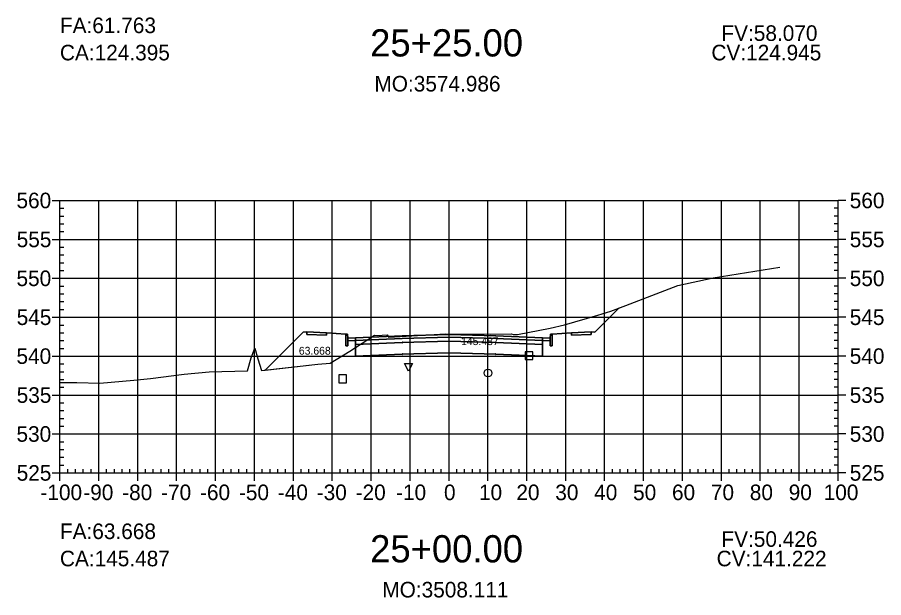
# Model space of a CAD drawing. Extents: x 704834 to 709892, y 372981 to 377533.
# Drawn here: x 706025.9 to 706248.6, y 373230.8 to 373379.9 of the extents above; entities that cross this region are included whole.
import ezdxf

# ---------------------------------------------------------------- set-up
doc = ezdxf.new("R2010")
doc.units = 0
for name, color, linetype in [('1', 7, 'Continuous'), ('10', 7, 'Continuous'), ('13', 7, 'Continuous'), ('14', 7, 'Continuous'), ('4', 7, 'Continuous'), ('57', 7, 'Continuous'), ('59', 7, 'Continuous'), ('Default_Xsect', 7, 'Continuous'), ('Existing', 7, 'Continuous')]:
    doc.layers.add(name, color=color, linetype=linetype)

msp = doc.modelspace()

# ---------------------------------------------------------------- linework, layer by layer
for points in [[(706174.37, 373299), (706180.55, 373305.18)], [(706099.37, 373299), (706089.6, 373289.23)], [(706100.37, 373299.04), (706099.37, 373299)], [(706110.37, 373298.44), (706105.37, 373298.84)], [(706163.37, 373298.44), (706168.37, 373298.84)], [(706173.37, 373299.04), (706174.37, 373299)]]:
    msp.add_lwpolyline(points)
for points in [[(706105.37, 373298.84), (706100.37, 373299.04), (706100.37, 373298.37), (706105.37, 373298.17)], [(706168.37, 373298.17), (706173.37, 373298.37), (706173.37, 373299.04), (706168.37, 373298.84)], [(706110.87, 373297.44), (706110.79, 373298.44), (706110.37, 373298.44), (706110.37, 373295.44), (706110.87, 373295.44)], [(706112.87, 373297.52), (706110.87, 373297.44), (706110.87, 373296.77), (706112.87, 373296.85)], [(706136.87, 373297.69), (706148.87, 373297.33), (706160.87, 373296.85), (706160.87, 373297.52), (706148.87, 373298), (706136.87, 373298.36), (706124.87, 373298), (706112.87, 373297.52), (706112.87, 373296.85), (706124.87, 373297.33)], [(706136.87, 373296.69), (706148.87, 373296.33), (706160.87, 373295.85), (706160.87, 373296.85), (706148.87, 373297.33), (706136.87, 373297.69), (706124.87, 373297.33), (706112.87, 373296.85), (706112.87, 373295.85), (706124.87, 373296.33)], [(706136.87, 373293.69), (706148.87, 373293.33), (706160.87, 373292.85), (706160.87, 373295.85), (706148.87, 373296.33), (706136.87, 373296.69), (706124.87, 373296.33), (706112.87, 373295.85), (706112.87, 373292.85), (706124.87, 373293.33)], [(706136.82, 373297.64), (706136.92, 373297.64), (706136.92, 373297.74), (706136.82, 373297.74)], [(706136.82, 373296.64), (706136.92, 373296.64), (706136.92, 373296.74), (706136.82, 373296.74)], [(706160.87, 373296.85), (706162.87, 373296.77), (706162.87, 373297.44), (706160.87, 373297.52)], [(706162.87, 373295.44), (706163.37, 373295.44), (706163.37, 373298.44), (706162.96, 373298.44), (706162.87, 373297.44)], [(706112.82, 373295.8), (706112.92, 373295.8), (706112.92, 373295.9), (706112.82, 373295.9)], [(706124.82, 373296.28), (706124.92, 373296.28), (706124.92, 373296.38), (706124.82, 373296.38)], [(706148.82, 373296.28), (706148.92, 373296.28), (706148.92, 373296.38), (706148.82, 373296.38)], [(706160.82, 373295.8), (706160.92, 373295.8), (706160.92, 373295.9), (706160.82, 373295.9)], [(706112.82, 373292.8), (706112.92, 373292.8), (706112.92, 373292.9), (706112.82, 373292.9)], [(706124.82, 373293.28), (706124.92, 373293.28), (706124.92, 373293.38), (706124.82, 373293.38)], [(706136.82, 373293.64), (706136.92, 373293.64), (706136.92, 373293.74), (706136.82, 373293.74)], [(706148.82, 373293.28), (706148.92, 373293.28), (706148.92, 373293.38), (706148.82, 373293.38)], [(706160.82, 373292.8), (706160.92, 373292.8), (706160.92, 373292.9), (706160.82, 373292.9)]]:
    msp.add_lwpolyline(points, close=True)
at = {"layer": '1'}
for points in [[(706112.87, 373295.08), (706117.73, 373298.23), (706118.42, 373298.14), (706120.95, 373298.31), (706121.27, 373297.84), (706121.35, 373297.67), (706125.86, 373297.92), (706135.99, 373298.57), (706147.55, 373298.46), (706152.92, 373298.55), (706153.4, 373298.34), (706154.45, 373298.37), (706162.9, 373299.99), (706166.58, 373300.88), (706175.11, 373303.32), (706178.49, 373304.37), (706180.55, 373305.18), (706174.37, 373299), (706173.37, 373299.04), (706173.37, 373298.37), (706168.37, 373298.17), (706168.37, 373298.84), (706163.37, 373298.44), (706163.37, 373295.44), (706162.87, 373295.44), (706162.87, 373296.77), (706160.87, 373296.85), (706160.87, 373295.85), (706160.87, 373292.85), (706148.87, 373293.33), (706136.87, 373293.69), (706124.87, 373293.33), (706112.87, 373292.85)], [(706089.6, 373289.23), (706103.19, 373290.8), (706106.34, 373291), (706111.42, 373294.13), (706112.87, 373295.08), (706112.87, 373295.85), (706112.87, 373296.85), (706110.87, 373296.77), (706110.87, 373295.44), (706110.37, 373295.44), (706110.37, 373298.44), (706105.37, 373298.84), (706105.37, 373298.17), (706100.37, 373298.37), (706100.37, 373299.04), (706099.37, 373299)], [(706126.45, 373288.96), (706125.45, 373290.96), (706127.45, 373290.96)]]:
    msp.add_lwpolyline(points, close=True, dxfattribs=at)
at = {"layer": '10'}
msp.add_lwpolyline([(706108.55, 373285.98), (706110.55, 373285.98), (706110.55, 373287.98), (706108.55, 373287.98)], close=True, dxfattribs=at)
at = {"layer": '13'}
msp.add_circle((706146.91, 373288.47), 1, dxfattribs=at)
at = {"layer": '14'}
for points in [[(706180.55, 373305.18), (706180.55, 373305.23), (706180.55, 373305.18), (706180.5, 373305.18), (706180.55, 373305.18), (706180.55, 373305.13), (706180.55, 373305.18), (706180.6, 373305.18)], [(706112.87, 373297.52), (706112.87, 373297.57), (706112.87, 373297.52), (706112.82, 373297.52), (706112.87, 373297.52), (706112.87, 373297.47), (706112.87, 373297.52), (706112.92, 373297.52)], [(706124.87, 373298), (706124.87, 373298.05), (706124.87, 373298), (706124.82, 373298), (706124.87, 373298), (706124.87, 373297.95), (706124.87, 373298), (706124.92, 373298)], [(706136.87, 373298.36), (706136.87, 373298.41), (706136.87, 373298.36), (706136.82, 373298.36), (706136.87, 373298.36), (706136.87, 373298.31), (706136.87, 373298.36), (706136.92, 373298.36)], [(706148.87, 373298), (706148.87, 373298.05), (706148.87, 373298), (706148.82, 373298), (706148.87, 373298), (706148.87, 373297.95), (706148.87, 373298), (706148.92, 373298)], [(706160.87, 373297.52), (706160.87, 373297.57), (706160.87, 373297.52), (706160.82, 373297.52), (706160.87, 373297.52), (706160.87, 373297.47), (706160.87, 373297.52), (706160.92, 373297.52)], [(706089.6, 373289.23), (706089.6, 373289.28), (706089.6, 373289.23), (706089.55, 373289.23), (706089.6, 373289.23), (706089.6, 373289.18), (706089.6, 373289.23), (706089.65, 373289.23)]]:
    msp.add_lwpolyline(points, dxfattribs=at)
at = {"layer": '4'}
msp.add_lwpolyline([(706156.41, 373291.94), (706158.41, 373291.94), (706158.41, 373293.94), (706156.41, 373293.94)], close=True, dxfattribs=at)
at = {"layer": '57'}
for p, q in [((706034.87, 373332.82), (706036.87, 373332.82)), ((706036.87, 373332.82), (706236.87, 373332.82)), ((706036.87, 373262.82), (706036.87, 373332.82)), ((706036.87, 373262.82), (706036.87, 373332.82)), ((706046.87, 373262.82), (706046.87, 373332.82)), ((706056.87, 373262.82), (706056.87, 373332.82)), ((706066.87, 373262.82), (706066.87, 373332.82)), ((706076.87, 373262.82), (706076.87, 373332.82)), ((706086.87, 373262.82), (706086.87, 373332.82)), ((706096.87, 373262.82), (706096.87, 373332.82)), ((706106.87, 373262.82), (706106.87, 373332.82)), ((706116.87, 373262.82), (706116.87, 373332.82)), ((706126.87, 373262.82), (706126.87, 373332.82)), ((706136.87, 373262.82), (706136.87, 373332.82)), ((706146.87, 373262.82), (706146.87, 373332.82)), ((706156.87, 373262.82), (706156.87, 373332.82)), ((706166.87, 373262.82), (706166.87, 373332.82)), ((706176.87, 373262.82), (706176.87, 373332.82)), ((706186.87, 373262.82), (706186.87, 373332.82)), ((706196.87, 373262.82), (706196.87, 373332.82)), ((706206.87, 373262.82), (706206.87, 373332.82)), ((706216.87, 373262.82), (706216.87, 373332.82)), ((706226.87, 373262.82), (706226.87, 373332.82)), ((706236.87, 373262.82), (706236.87, 373332.82)), ((706236.87, 373262.82), (706236.87, 373332.82)), ((706238.87, 373332.82), (706236.87, 373332.82)), ((706036.87, 373330.82), (706037.87, 373330.82)), ((706236.87, 373330.82), (706235.87, 373330.82)), ((706036.87, 373328.82), (706037.87, 373328.82)), ((706236.87, 373328.82), (706235.87, 373328.82)), ((706036.87, 373326.82), (706037.87, 373326.82)), ((706236.87, 373326.82), (706235.87, 373326.82)), ((706036.87, 373324.82), (706037.87, 373324.82)), ((706236.87, 373324.82), (706235.87, 373324.82)), ((706034.87, 373322.82), (706036.87, 373322.82)), ((706036.87, 373322.82), (706236.87, 373322.82)), ((706238.87, 373322.82), (706236.87, 373322.82)), ((706036.87, 373320.82), (706037.87, 373320.82)), ((706036.87, 373318.82), (706037.87, 373318.82)), ((706236.87, 373320.82), (706235.87, 373320.82)), ((706236.87, 373318.82), (706235.87, 373318.82)), ((706036.87, 373316.82), (706037.87, 373316.82)), ((706236.87, 373316.82), (706235.87, 373316.82)), ((706036.87, 373314.82), (706037.87, 373314.82)), ((706236.87, 373314.82), (706235.87, 373314.82)), ((706034.87, 373312.82), (706036.87, 373312.82)), ((706036.87, 373312.82), (706236.87, 373312.82)), ((706238.87, 373312.82), (706236.87, 373312.82)), ((706036.87, 373310.82), (706037.87, 373310.82)), ((706236.87, 373310.82), (706235.87, 373310.82)), ((706036.87, 373308.82), (706037.87, 373308.82)), ((706236.87, 373308.82), (706235.87, 373308.82)), ((706036.87, 373306.82), (706037.87, 373306.82)), ((706236.87, 373306.82), (706235.87, 373306.82)), ((706036.87, 373304.82), (706037.87, 373304.82)), ((706236.87, 373304.82), (706235.87, 373304.82)), ((706034.87, 373302.82), (706036.87, 373302.82)), ((706036.87, 373302.82), (706236.87, 373302.82)), ((706238.87, 373302.82), (706236.87, 373302.82)), ((706036.87, 373300.82), (706037.87, 373300.82)), ((706036.87, 373298.82), (706037.87, 373298.82)), ((706236.87, 373300.82), (706235.87, 373300.82)), ((706236.87, 373298.82), (706235.87, 373298.82)), ((706036.87, 373296.82), (706037.87, 373296.82)), ((706236.87, 373296.82), (706235.87, 373296.82)), ((706036.87, 373294.82), (706037.87, 373294.82)), ((706236.87, 373294.82), (706235.87, 373294.82)), ((706034.87, 373292.82), (706036.87, 373292.82)), ((706036.87, 373292.82), (706236.87, 373292.82)), ((706238.87, 373292.82), (706236.87, 373292.82)), ((706036.87, 373290.82), (706037.87, 373290.82)), ((706236.87, 373290.82), (706235.87, 373290.82)), ((706036.87, 373288.82), (706037.87, 373288.82)), ((706236.87, 373288.82), (706235.87, 373288.82)), ((706036.87, 373286.82), (706037.87, 373286.82)), ((706236.87, 373286.82), (706235.87, 373286.82)), ((706036.87, 373284.82), (706037.87, 373284.82)), ((706236.87, 373284.82), (706235.87, 373284.82)), ((706034.87, 373282.82), (706036.87, 373282.82)), ((706036.87, 373282.82), (706236.87, 373282.82)), ((706238.87, 373282.82), (706236.87, 373282.82)), ((706036.87, 373280.82), (706037.87, 373280.82)), ((706036.87, 373278.82), (706037.87, 373278.82)), ((706236.87, 373280.82), (706235.87, 373280.82)), ((706236.87, 373278.82), (706235.87, 373278.82)), ((706036.87, 373276.82), (706037.87, 373276.82)), ((706236.87, 373276.82), (706235.87, 373276.82)), ((706036.87, 373274.82), (706037.87, 373274.82)), ((706236.87, 373274.82), (706235.87, 373274.82)), ((706034.87, 373272.82), (706036.87, 373272.82)), ((706036.87, 373272.82), (706236.87, 373272.82)), ((706238.87, 373272.82), (706236.87, 373272.82)), ((706036.87, 373270.82), (706037.87, 373270.82)), ((706236.87, 373270.82), (706235.87, 373270.82)), ((706036.87, 373268.82), (706037.87, 373268.82)), ((706236.87, 373268.82), (706235.87, 373268.82)), ((706036.87, 373266.82), (706037.87, 373266.82)), ((706236.87, 373266.82), (706235.87, 373266.82)), ((706036.87, 373264.82), (706037.87, 373264.82)), ((706038.87, 373262.82), (706038.87, 373263.82)), ((706040.87, 373262.82), (706040.87, 373263.82)), ((706042.87, 373262.82), (706042.87, 373263.82)), ((706044.87, 373262.82), (706044.87, 373263.82)), ((706048.87, 373262.82), (706048.87, 373263.82)), ((706050.87, 373262.82), (706050.87, 373263.82)), ((706052.87, 373262.82), (706052.87, 373263.82)), ((706054.87, 373262.82), (706054.87, 373263.82)), ((706058.87, 373262.82), (706058.87, 373263.82)), ((706060.87, 373262.82), (706060.87, 373263.82)), ((706062.87, 373262.82), (706062.87, 373263.82)), ((706064.87, 373262.82), (706064.87, 373263.82)), ((706068.87, 373262.82), (706068.87, 373263.82)), ((706070.87, 373262.82), (706070.87, 373263.82)), ((706072.87, 373262.82), (706072.87, 373263.82)), ((706074.87, 373262.82), (706074.87, 373263.82)), ((706078.87, 373262.82), (706078.87, 373263.82)), ((706080.87, 373262.82), (706080.87, 373263.82)), ((706082.87, 373262.82), (706082.87, 373263.82)), ((706084.87, 373262.82), (706084.87, 373263.82)), ((706088.87, 373262.82), (706088.87, 373263.82)), ((706090.87, 373262.82), (706090.87, 373263.82)), ((706092.87, 373262.82), (706092.87, 373263.82)), ((706094.87, 373262.82), (706094.87, 373263.82)), ((706098.87, 373262.82), (706098.87, 373263.82)), ((706100.87, 373262.82), (706100.87, 373263.82)), ((706102.87, 373262.82), (706102.87, 373263.82)), ((706104.87, 373262.82), (706104.87, 373263.82)), ((706108.87, 373262.82), (706108.87, 373263.82)), ((706110.87, 373262.82), (706110.87, 373263.82)), ((706112.87, 373262.82), (706112.87, 373263.82)), ((706114.87, 373262.82), (706114.87, 373263.82)), ((706118.87, 373262.82), (706118.87, 373263.82)), ((706120.87, 373262.82), (706120.87, 373263.82)), ((706122.87, 373262.82), (706122.87, 373263.82)), ((706124.87, 373262.82), (706124.87, 373263.82)), ((706128.87, 373262.82), (706128.87, 373263.82)), ((706130.87, 373262.82), (706130.87, 373263.82)), ((706132.87, 373262.82), (706132.87, 373263.82)), ((706134.87, 373262.82), (706134.87, 373263.82)), ((706138.87, 373262.82), (706138.87, 373263.82)), ((706140.87, 373262.82), (706140.87, 373263.82)), ((706142.87, 373262.82), (706142.87, 373263.82)), ((706144.87, 373262.82), (706144.87, 373263.82)), ((706148.87, 373262.82), (706148.87, 373263.82)), ((706150.87, 373262.82), (706150.87, 373263.82)), ((706152.87, 373262.82), (706152.87, 373263.82)), ((706154.87, 373262.82), (706154.87, 373263.82)), ((706158.87, 373262.82), (706158.87, 373263.82)), ((706160.87, 373262.82), (706160.87, 373263.82)), ((706162.87, 373262.82), (706162.87, 373263.82)), ((706164.87, 373262.82), (706164.87, 373263.82)), ((706168.87, 373262.82), (706168.87, 373263.82)), ((706170.87, 373262.82), (706170.87, 373263.82)), ((706172.87, 373262.82), (706172.87, 373263.82)), ((706174.87, 373262.82), (706174.87, 373263.82)), ((706178.87, 373262.82), (706178.87, 373263.82)), ((706180.87, 373262.82), (706180.87, 373263.82)), ((706182.87, 373262.82), (706182.87, 373263.82)), ((706184.87, 373262.82), (706184.87, 373263.82)), ((706188.87, 373262.82), (706188.87, 373263.82)), ((706190.87, 373262.82), (706190.87, 373263.82)), ((706192.87, 373262.82), (706192.87, 373263.82)), ((706194.87, 373262.82), (706194.87, 373263.82)), ((706198.87, 373262.82), (706198.87, 373263.82)), ((706200.87, 373262.82), (706200.87, 373263.82)), ((706202.87, 373262.82), (706202.87, 373263.82)), ((706204.87, 373262.82), (706204.87, 373263.82)), ((706208.87, 373262.82), (706208.87, 373263.82)), ((706210.87, 373262.82), (706210.87, 373263.82)), ((706212.87, 373262.82), (706212.87, 373263.82)), ((706214.87, 373262.82), (706214.87, 373263.82)), ((706218.87, 373262.82), (706218.87, 373263.82)), ((706220.87, 373262.82), (706220.87, 373263.82)), ((706222.87, 373262.82), (706222.87, 373263.82)), ((706224.87, 373262.82), (706224.87, 373263.82)), ((706228.87, 373262.82), (706228.87, 373263.82)), ((706230.87, 373262.82), (706230.87, 373263.82)), ((706232.87, 373262.82), (706232.87, 373263.82)), ((706234.87, 373262.82), (706234.87, 373263.82)), ((706236.87, 373264.82), (706235.87, 373264.82)), ((706034.87, 373262.82), (706036.87, 373262.82)), ((706036.87, 373262.82), (706236.87, 373262.82)), ((706036.87, 373262.82), (706236.87, 373262.82)), ((706036.87, 373260.82), (706036.87, 373262.82)), ((706046.87, 373260.82), (706046.87, 373262.82)), ((706056.87, 373260.82), (706056.87, 373262.82)), ((706066.87, 373260.82), (706066.87, 373262.82)), ((706076.87, 373260.82), (706076.87, 373262.82)), ((706086.87, 373260.82), (706086.87, 373262.82)), ((706096.87, 373260.82), (706096.87, 373262.82)), ((706106.87, 373260.82), (706106.87, 373262.82)), ((706116.87, 373260.82), (706116.87, 373262.82)), ((706126.87, 373260.82), (706126.87, 373262.82)), ((706136.87, 373260.82), (706136.87, 373262.82)), ((706146.87, 373260.82), (706146.87, 373262.82)), ((706156.87, 373260.82), (706156.87, 373262.82)), ((706166.87, 373260.82), (706166.87, 373262.82)), ((706176.87, 373260.82), (706176.87, 373262.82)), ((706186.87, 373260.82), (706186.87, 373262.82)), ((706196.87, 373260.82), (706196.87, 373262.82)), ((706206.87, 373260.82), (706206.87, 373262.82)), ((706216.87, 373260.82), (706216.87, 373262.82)), ((706226.87, 373260.82), (706226.87, 373262.82)), ((706236.87, 373260.82), (706236.87, 373262.82)), ((706238.87, 373262.82), (706236.87, 373262.82))]:
    msp.add_line(p, q, dxfattribs=at)
at = {"layer": 'Default_Xsect'}
msp.add_lwpolyline([(706089.6, 373289.23), (706099.37, 373299), (706100.37, 373299.04), (706105.37, 373298.84), (706110.37, 373298.44), (706110.79, 373298.44), (706110.87, 373297.44), (706112.87, 373297.52), (706124.87, 373298), (706136.87, 373298.36), (706148.87, 373298), (706160.87, 373297.52), (706162.87, 373297.44), (706162.96, 373298.44), (706163.37, 373298.44), (706168.37, 373298.84), (706173.37, 373299.04), (706174.37, 373299), (706180.55, 373305.18)], dxfattribs=at)
at = {"layer": 'Existing'}
msp.add_lwpolyline([(706036.87, 373286.05), (706037.66, 373286.08), (706041.18, 373286.01), (706047.16, 373285.86), (706055.88, 373286.68), (706060.11, 373287.05), (706068.79, 373288.18), (706075.23, 373288.8), (706085.04, 373289.02), (706086.03, 373292.4), (706086.98, 373294.91), (706087.74, 373292.12), (706088.7, 373289.12), (706103.19, 373290.8), (706106.34, 373291), (706111.42, 373294.13), (706117.73, 373298.23), (706118.42, 373298.14), (706120.95, 373298.31), (706121.27, 373297.84), (706121.35, 373297.67), (706125.86, 373297.92), (706135.99, 373298.57), (706147.55, 373298.46), (706152.92, 373298.55), (706153.4, 373298.34), (706154.45, 373298.37), (706162.9, 373299.99), (706166.58, 373300.88), (706175.11, 373303.32), (706178.49, 373304.37), (706182.31, 373305.86), (706195.66, 373310.93), (706204.8, 373312.93), (706221.87, 373315.66)], dxfattribs=at)

# ---------------------------------------------------------------- texts
for s, p in [('CA:124.395', (706036.87, 373368.82)), ('CV:124.945', (706204.31, 373368.82)), ('CA:145.487', (706036.87, 373238.82)), ('CV:141.222', (706205.66, 373238.82))]:
    msp.add_text(s, height=4).set_placement(p)
at = {"layer": '1'}
for s, p in [('25+25.00', (706116.6, 373369.82)), ('25+00.00', (706116.6, 373239.82))]:
    msp.add_text(s, height=7, dxfattribs=at).set_placement(p)
at = {"layer": '14'}
for p in [(706100.34, 373298.99), (706173.34, 373298.99), (706100.34, 373298.32), (706105.34, 373298.12), (706168.34, 373298.12), (706173.34, 373298.32)]:
    msp.add_text('+', height=0.1, dxfattribs=at).set_placement(p)
at = {"layer": '57'}
for s, p in [('560', (706025.7, 373330.82)), ('560', (706239.87, 373330.82)), ('555', (706025.75, 373320.82)), ('555', (706239.87, 373320.82)), ('550', (706025.7, 373310.82)), ('550', (706239.87, 373310.82)), ('545', (706025.75, 373300.82)), ('545', (706239.87, 373300.82)), ('540', (706025.7, 373290.82)), ('540', (706239.87, 373290.82)), ('535', (706025.75, 373280.82)), ('535', (706239.87, 373280.82)), ('530', (706025.7, 373270.82)), ('530', (706239.87, 373270.82)), ('525', (706025.75, 373260.82)), ('525', (706239.87, 373260.82)), ('-100', (706031.86, 373255.82)), ('-90', (706042.87, 373255.82)), ('-80', (706052.87, 373255.82)), ('-70', (706062.87, 373255.82)), ('-60', (706072.87, 373255.82)), ('-50', (706082.87, 373255.82)), ('-40', (706092.87, 373255.82)), ('-30', (706102.87, 373255.82)), ('-20', (706112.87, 373255.82)), ('-10', (706123.26, 373255.82)), ('0', (706135.58, 373255.82)), ('10', (706144.57, 373255.82)), ('20', (706154.18, 373255.82)), ('30', (706164.18, 373255.82)), ('40', (706174.18, 373255.82)), ('50', (706184.18, 373255.82)), ('60', (706194.18, 373255.82)), ('70', (706204.18, 373255.82)), ('80', (706214.18, 373255.82)), ('90', (706224.18, 373255.82)), ('100', (706233.17, 373255.82))]:
    msp.add_text(s, height=4, dxfattribs=at).set_placement(p)
at = {"layer": '59'}
for s, height, p in [('FA:61.763', 4, (706036.87, 373375.82)), ('FV:58.070', 4, (706206.89, 373373.82)), ('MO:3574.986', 4, (706117.7, 373360.82)), ('145.487', 2, (706139.97, 373295.66)), ('63.668', 2, (706098.28, 373293.21)), ('FA:63.668', 4, (706036.87, 373245.82)), ('FV:50.426', 4, (706206.89, 373243.82)), ('MO:3508.111', 4, (706119.73, 373230.82))]:
    msp.add_text(s, height=height, dxfattribs=at).set_placement(p)

doc.saveas('drawing.dxf')
